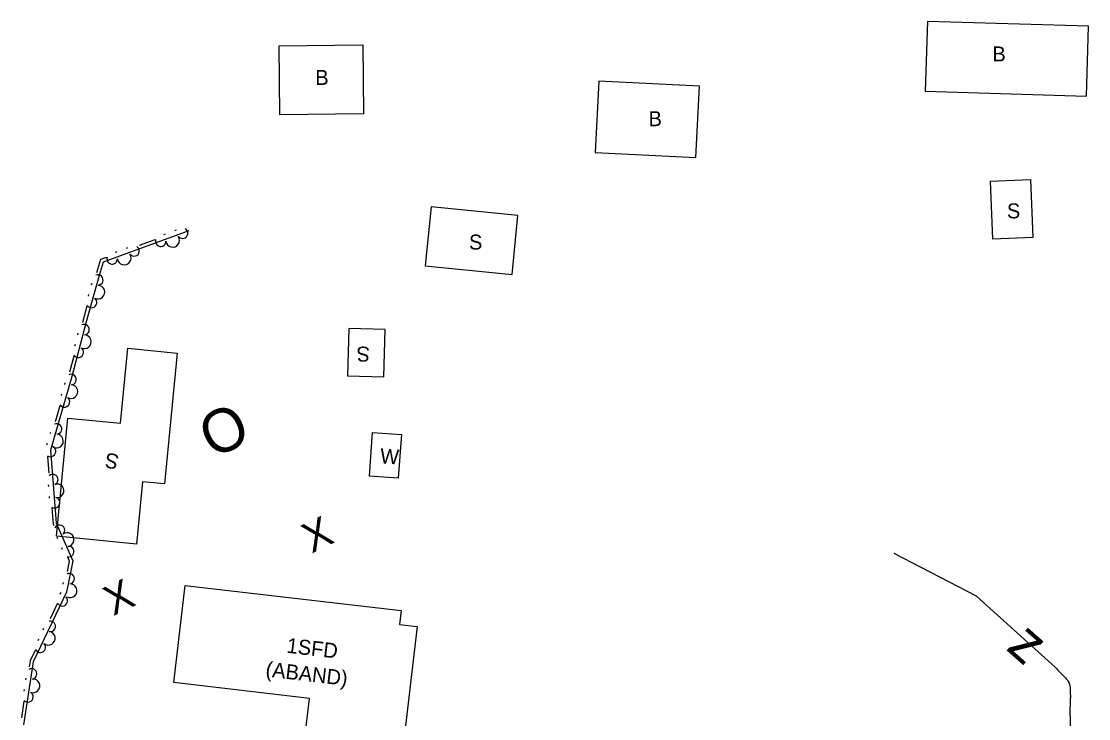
# Model space of a CAD drawing. Extents: x 2030130 to 2036320, y 723205 to 762423.
# Drawn here: x 2033461.6 to 2033724.8, y 761502.9 to 761674.9 of the extents above; entities that cross this region are included whole.
import ezdxf

# ---------------------------------------------------------------- set-up
doc = ezdxf.new("R2010")
doc.units = 0
for name, color, linetype in [('Draft_Station Cardinal Points', 7, 'Continuous'), ('Draft_Station Tics Major', 7, 'Continuous'), ('Exist Terrain Model Ground Surface', 7, 'Continuous'), ('Old_Level_28', 7, 'Continuous'), ('Prop Alignment Horizontal', 7, 'Continuous')]:
    doc.layers.add(name, color=color, linetype=linetype)

msp = doc.modelspace()

# ---------------------------------------------------------------- linework, layer by layer
at = {"layer": 'Draft_Station Tics Major'}
for points in [[(2033502.85, 761623.2), (2033481.73, 761615.5), (2033480.75, 761612.21), (2033477.52, 761600.76), (2033474.04, 761587.3), (2033468.73, 761569.16), (2033470.19, 761551.15), (2033474.24, 761541.85), (2033472.69, 761534.1), (2033464.52, 761516.87), (2033462.13, 761501.38)], [(2033497.04, 761622.39), (2033496.65, 761622.25)], [(2033499.73, 761623.38), (2033499.35, 761623.23)], [(2033494.48, 761621.02), (2033490.63, 761619.62)], [(2033482.54, 761616.67), (2033481.07, 761616.13), (2033480.11, 761612.91)], [(2033485.09, 761618.03), (2033484.71, 761617.89)], [(2033487.79, 761619.02), (2033487.4, 761618.88)], [(2033478.92, 761610.25), (2033478.81, 761609.85)], [(2033478.14, 761607.49), (2033478.03, 761607.09)], [(2033477.75, 761604.61), (2033476.73, 761600.98), (2033476.64, 761600.64)], [(2033475.53, 761597.97), (2033475.42, 761597.57)], [(2033474.81, 761595.19), (2033474.71, 761594.79)], [(2033474.49, 761592.31), (2033473.46, 761588.33)], [(2033472.3, 761585.71), (2033472.18, 761585.32)], [(2033471.49, 761582.96), (2033471.38, 761582.57)], [(2033471.08, 761580.09), (2033469.93, 761576.15)], [(2033468.73, 761573.51), (2033468.61, 761573.12)], [(2033467.92, 761570.76), (2033467.8, 761570.36)], [(2033468.04, 761567.53), (2033468.37, 761563.45)], [(2033468.19, 761560.55), (2033468.23, 761560.14)], [(2033468.43, 761557.69), (2033468.46, 761557.28)], [(2033469.06, 761554.86), (2033469.38, 761550.95), (2033469.56, 761550.54)], [(2033470.33, 761547.74), (2033470.5, 761547.37)], [(2033471.48, 761545.11), (2033471.64, 761544.73)], [(2033473, 761542.64), (2033473.39, 761541.76), (2033472.88, 761539.19)], [(2033471.91, 761536.45), (2033471.83, 761536.05)], [(2033471.28, 761533.98), (2033471.1, 761533.61)], [(2033470.42, 761531.21), (2033468.66, 761527.5)], [(2033467.06, 761525.09), (2033466.88, 761524.72)], [(2033465.83, 761522.49), (2033465.65, 761522.12)], [(2033464.97, 761519.72), (2033463.73, 761517.12), (2033463.51, 761515.68)], [(2033462.67, 761512.9), (2033462.6, 761512.5)], [(2033462.23, 761510.07), (2033462.16, 761509.66)], [(2033462.19, 761507.17), (2033461.57, 761503.11)]]:
    msp.add_lwpolyline(points, dxfattribs=at)
for centre, radius, start, end in [((2033498.89, 761620.89), 1.69, 186.0054, 34.0779), ((2033501.31, 761622.64), 1.3, 218.4766, 59.2732), ((2033489.37, 761618.28), 1.3, 218.4766, 59.2732), ((2033495.92, 761620.67), 1.3, 160.8102, 1.6067), ((2033483.97, 761616.32), 1.3, 160.8102, 1.6067), ((2033486.95, 761616.53), 1.69, 186.0054, 34.0779), ((2033480.44, 761611.1), 1.3, 272.6502, 113.4468), ((2033480.45, 761608.11), 1.69, 240.179, 88.2515), ((2033478.88, 761605.57), 1.3, 214.9838, 55.7803), ((2033477.03, 761598.85), 1.3, 273.9571, 114.7536), ((2033477.1, 761595.87), 1.69, 241.4859, 89.5584), ((2033475.59, 761593.29), 1.3, 216.2906, 57.0872), ((2033473.82, 761586.55), 1.3, 272.1189, 112.9155), ((2033473.8, 761583.56), 1.69, 239.6478, 87.7202), ((2033472.21, 761581.04), 1.3, 214.4525, 55.249), ((2033470.25, 761574.35), 1.3, 272.1189, 112.9155), ((2033470.23, 761571.36), 1.69, 239.6478, 87.7202), ((2033468.76, 761568.82), 1.3, 235.3889, 76.1854), ((2033469.32, 761561.88), 1.3, 293.0553, 133.8519), ((2033470.37, 761559.08), 1.69, 260.5842, 108.6566), ((2033469.78, 761556.15), 1.3, 235.3889, 76.1854), ((2033470.97, 761549.36), 1.3, 311.9922, 152.7888), ((2033472.87, 761547.06), 1.69, 279.521, 127.5935), ((2033473.26, 761544.1), 1.3, 254.3258, 95.1223), ((2033473.36, 761537.42), 1.3, 277.1227, 117.9193), ((2033473.6, 761534.44), 1.69, 244.6515, 92.724), ((2033471.68, 761531.97), 1.3, 205.3931, 46.1897), ((2033468.21, 761522.72), 1.69, 230.5884, 78.6609), ((2033468.7, 761525.67), 1.3, 263.0596, 103.8561), ((2033466.24, 761520.48), 1.3, 205.3931, 46.1897), ((2033464.07, 761513.93), 1.3, 279.6475, 120.4441), ((2033464.44, 761510.97), 1.69, 247.1763, 95.2488), ((2033463.19, 761508.26), 1.3, 221.9811, 62.7776)]:
    msp.add_arc(centre, radius, start, end, dxfattribs=at)
at = {"layer": 'Exist Terrain Model Ground Surface'}
for points in [[(2033684.51, 761657.69), (2033724.3, 761656.47), (2033724.83, 761673.7), (2033685.04, 761674.91)], [(2033525.15, 761668.9), (2033545.81, 761669.12), (2033546, 761652.06), (2033525.33, 761651.85)], [(2033603.14, 761642.56), (2033627.97, 761641.33), (2033628.84, 761658.93), (2033604.01, 761660.16)], [(2033700.58, 761635.51), (2033710.51, 761635.93), (2033711.1, 761621.58), (2033701.18, 761621.17)], [(2033561.18, 761614.58), (2033582.6, 761612.47), (2033584.03, 761627.01), (2033562.62, 761629.12)], [(2033541.99, 761587.49), (2033550.95, 761587.23), (2033551.28, 761598.89), (2033542.32, 761599.14)], [(2033499.98, 761593.09), (2033496.86, 761560.79), (2033491.44, 761561.31), (2033489.96, 761545.97), (2033470.25, 761547.87), (2033473.07, 761577.02), (2033486.02, 761575.77), (2033487.8, 761594.27)], [(2033548.18, 761573.5), (2033555.3, 761572.99), (2033554.54, 761562.21), (2033547.41, 761562.71)], [(2033559.17, 761525.61), (2033555.33, 761492.7), (2033549.52, 761493.38), (2033549.35, 761491.94), (2033531.02, 761494.08), (2033532.63, 761507.89), (2033499.17, 761511.79), (2033501.96, 761535.74), (2033555.28, 761529.53), (2033554.88, 761526.11)]]:
    msp.add_lwpolyline(points, close=True, dxfattribs=at)
at = {"layer": 'Prop Alignment Horizontal'}
for points in [[(2033716.56, 761515.57), (2033697.15, 761533.08), (2033676.89, 761543.65)], [(2033720.25, 761503.57), (2033720.32, 761508.03)]]:
    msp.add_lwpolyline(points, dxfattribs=at)
for points in [[(2033716.56, 761515.57), (2033719.08, 761512.95), (2033719.81, 761512.07), (2033720.27, 761510.05), (2033720.32, 761508.03)], [(2033720.25, 761503.57), (2033720.28, 761501.19), (2033720.68, 761499.18), (2033723.11, 761496.53)]]:
    msp.add_spline(points, degree=3, dxfattribs=at)

# ---------------------------------------------------------------- texts
at = {"layer": 'Draft_Station Cardinal Points'}
msp.add_text('O', height=10.66, rotation=25.7434, dxfattribs=at).set_placement((2033508.8, 761566.88))
at = {"layer": 'Draft_Station Tics Major'}
for p in [(2033533.17, 761543.61), (2033484.22, 761528.15)]:
    msp.add_text('X', height=7.38, rotation=25.7434, dxfattribs=at).set_placement(p)
at = {"layer": 'Old_Level_28'}
for s, p in [('B', (2033701.09, 761665.02)), ('B', (2033534.07, 761659.23)), ('B', (2033616.28, 761649.05)), ('S', (2033704.67, 761626.31)), ('S', (2033571.99, 761618.61))]:
    msp.add_text(s, height=3.69, dxfattribs=at).set_placement(p)
for s, height, rotation, p in [('S', 3.69, 179.4491, (2033547.58, 761594.65)), ('W', 3.69, 355.9397, (2033549.95, 761565.91)), ('S', 3.69, 168.4273, (2033485.88, 761567.91)), ('1SFD', 3.691, 353.3562, (2033526.88, 761519.17)), ('(ABAND)', 3.691, 353.3562, (2033521.68, 761513.32))]:
    msp.add_text(s, height=height, rotation=rotation, dxfattribs=at).set_placement(p)
at = {"layer": 'Prop Alignment Horizontal'}
msp.add_text('z', height=10, rotation=318.5598, dxfattribs=at).set_placement((2033704.19, 761520.07))

doc.saveas('drawing.dxf')
